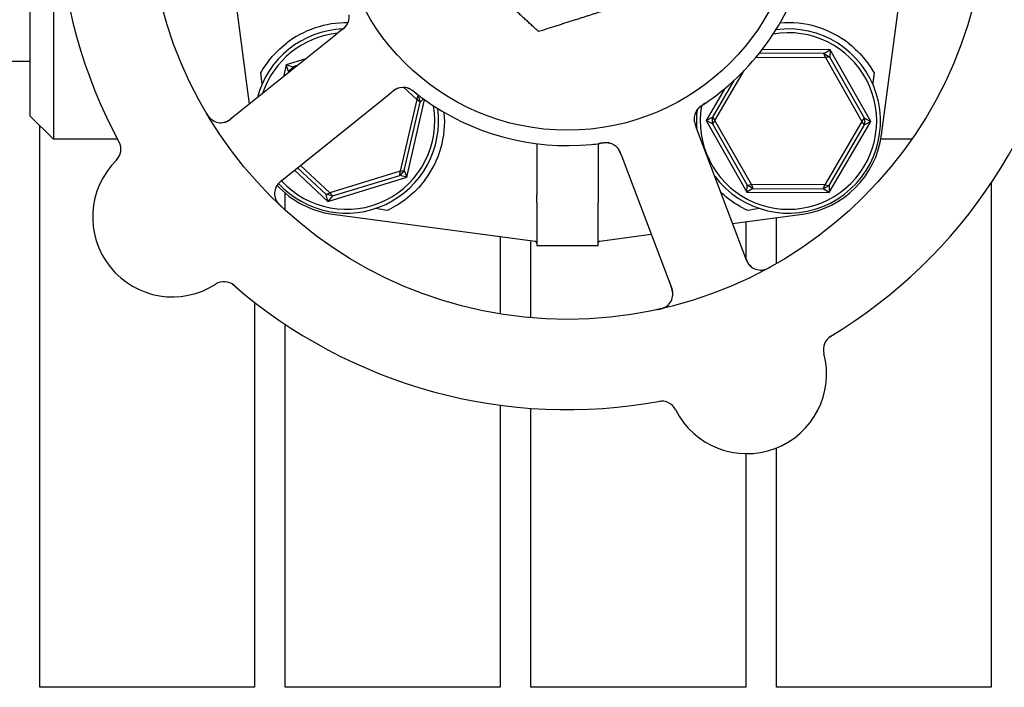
# Model space of a CAD drawing. Header units: inches. Extents: x 24 to 1128, y -69 to 748.
# Tile 635 of 656: x 758.09 to 762.1, y 604.46 to 607.18. Entities that reach past the tile are written whole.
import ezdxf

# ---------------------------------------------------------------- set-up
doc = ezdxf.new("R2010")
doc.units = ezdxf.units.IN
doc.header["$LTSCALE"] = 32
doc.header["$MEASUREMENT"] = 0
doc.layers.add('Visible (ANSI)', color=7, linetype='Continuous', lineweight=30)

msp = doc.modelspace()

# ---------------------------------------------------------------- linework, layer by layer
at = {"layer": 'Visible (ANSI)'}
for p, q in [((758.22847, 608.64228), (758.22847, 606.69478)), ((758.13472, 606.78853), (758.13472, 608.54853)), ((758.91597, 607.66853), (759.02662, 606.83734)), ((761.60112, 606.71187), (761.7157, 607.57258)), ((759.37019, 607.11301), (758.94953, 606.77549)), ((759.4013, 607.13797), (759.37019, 607.11301)), ((759.25654, 607.02182), (759.1769, 606.99751)), ((761.09064, 607.02858), (761.3733, 607.02714)), ((761.36677, 607.0428), (761.10334, 607.04414)), ((761.3915, 607.0583), (761.11553, 607.0597)), ((761.36677, 607.0428), (761.3915, 607.0583)), ((761.36677, 607.0428), (761.39014, 607.02914)), ((761.3733, 607.02714), (761.36677, 607.0428)), ((761.39014, 607.02914), (761.3733, 607.02714)), ((761.3733, 607.02714), (761.52172, 606.767)), ((761.3915, 607.0583), (761.39014, 607.02914)), ((761.53202, 606.78048), (761.39014, 607.02914)), ((761.5578, 606.76682), (761.3915, 607.0583)), ((758.13472, 607.01103), (756.38472, 607.01103)), ((759.1769, 606.99751), (759.16565, 606.94889)), ((759.1769, 606.99751), (759.20503, 606.98976)), ((759.18657, 606.96998), (759.1769, 606.99751)), ((759.18657, 606.96998), (759.20503, 606.98976)), ((759.20503, 606.98976), (759.20398, 606.97965)), ((759.22368, 606.99545), (759.20503, 606.98976)), ((759.18657, 606.96998), (759.18534, 606.96469)), ((759.19342, 606.97117), (759.18657, 606.96998)), ((760.92273, 606.77006), (761.04214, 606.97447)), ((759.65545, 606.90565), (759.70868, 606.85596)), ((760.99994, 606.9332), (760.91257, 606.78364)), ((759.57358, 606.85952), (759.60471, 606.88449)), ((759.71451, 606.87189), (759.69919, 606.8862)), ((759.70868, 606.85596), (759.71451, 606.87189)), ((759.71451, 606.87189), (759.72241, 606.84601)), ((759.71451, 606.87189), (759.71884, 606.87108)), ((760.96283, 606.90066), (760.88664, 606.77024)), ((759.15292, 606.522), (759.57358, 606.85952)), ((759.70868, 606.85596), (759.64117, 606.56417)), ((759.65788, 606.56708), (759.72241, 606.84601)), ((759.66755, 606.53955), (759.74056, 606.8551)), ((759.72241, 606.84601), (759.70868, 606.85596)), ((759.7354, 606.85881), (759.72241, 606.84601)), ((758.13472, 606.78853), (758.22847, 606.69478)), ((760.88664, 606.77024), (760.91257, 606.78364)), ((760.91243, 606.75658), (760.91257, 606.78364)), ((760.91257, 606.78364), (760.92273, 606.77006)), ((761.52172, 606.767), (761.53202, 606.78048)), ((761.53202, 606.78048), (761.53188, 606.75342)), ((761.53202, 606.78048), (761.5578, 606.76682)), ((758.17313, 604.46353), (758.17313, 606.75012)), ((760.8603, 606.70653), (760.84616, 606.74385)), ((760.91243, 606.75658), (760.88664, 606.77024)), ((760.88664, 606.77024), (761.05295, 606.47876)), ((760.92273, 606.77006), (760.91243, 606.75658)), ((760.91243, 606.75658), (761.05431, 606.50791)), ((761.07115, 606.50992), (760.92273, 606.77006)), ((761.52172, 606.767), (761.37065, 606.50839)), ((761.38747, 606.50622), (761.53188, 606.75342)), ((761.38853, 606.47705), (761.5578, 606.76682)), ((761.53188, 606.75342), (761.52172, 606.767)), ((761.5578, 606.76682), (761.53188, 606.75342)), ((761.05131, 606.20216), (760.8603, 606.70653)), ((758.48989, 606.69478), (758.22847, 606.69478)), ((760.19695, 606.67641), (760.19695, 606.46799)), ((760.4475, 606.67641), (760.4475, 606.46799)), ((761.72485, 606.69478), (761.59845, 606.69478)), ((760.54224, 606.62872), (760.55636, 606.59143)), ((759.35472, 606.47674), (759.23536, 606.58814)), ((760.55636, 606.59143), (760.74737, 606.08706)), ((759.21073, 606.56838), (759.34658, 606.44158)), ((759.22304, 606.57826), (759.33923, 606.46982)), ((759.64117, 606.56417), (759.35472, 606.47674)), ((759.36559, 606.46372), (759.63942, 606.5473)), ((759.65788, 606.56708), (759.63942, 606.5473)), ((759.63942, 606.5473), (759.64117, 606.56417)), ((759.66755, 606.53955), (759.63942, 606.5473)), ((759.64117, 606.56417), (759.65788, 606.56708)), ((759.65788, 606.56708), (759.66755, 606.53955)), ((759.34658, 606.44158), (759.66755, 606.53955)), ((761.05295, 606.47876), (761.05431, 606.50791)), ((761.05431, 606.50791), (761.07115, 606.50992)), ((761.07768, 606.49426), (761.05431, 606.50791)), ((761.07115, 606.50992), (761.07768, 606.49426)), ((761.37065, 606.50839), (761.07115, 606.50992)), ((761.36397, 606.4928), (761.37065, 606.50839)), ((761.38747, 606.50622), (761.36397, 606.4928)), ((761.37065, 606.50839), (761.38747, 606.50622)), ((761.38747, 606.50622), (761.38853, 606.47705)), ((762.04813, 606.51663), (762.04813, 604.46353)), ((759.17313, 606.40554), (759.17313, 606.47482)), ((759.33923, 606.46982), (759.35472, 606.47674)), ((759.36559, 606.46372), (759.33923, 606.46982)), ((759.34658, 606.44158), (759.33923, 606.46982)), ((759.36559, 606.46372), (759.34658, 606.44158)), ((759.35472, 606.47674), (759.36559, 606.46372)), ((761.07768, 606.49426), (761.05295, 606.47876)), ((761.05295, 606.47876), (761.38853, 606.47705)), ((761.07768, 606.49426), (761.36397, 606.4928)), ((761.38853, 606.47705), (761.36397, 606.4928)), ((760.19722, 606.43589), (760.19722, 606.26228)), ((760.44722, 606.26228), (760.44722, 606.43589)), ((759.36556, 606.38963), (760.19044, 606.27982)), ((760.99464, 606.35179), (761.27889, 606.38963)), ((761.04813, 606.35891), (761.04813, 606.21063)), ((761.17313, 606.18815), (761.17313, 606.37555)), ((760.45401, 606.27982), (760.66379, 606.30775)), ((760.04813, 606.29877), (760.04813, 605.98317)), ((760.17313, 605.96755), (760.17313, 606.28213)), ((760.19722, 606.26228), (760.44722, 606.26228)), ((759.04813, 606.03075), (759.04813, 604.46353)), ((759.17313, 604.46353), (759.17313, 605.94075)), ((760.04813, 605.61171), (760.04813, 604.46353)), ((760.17313, 604.46353), (760.17313, 605.59889)), ((761.17313, 604.46353), (761.17313, 605.43786)), ((761.04813, 605.41474), (761.04813, 604.46353)), ((759.04813, 604.46353), (758.17313, 604.46353)), ((760.04813, 604.46353), (759.17313, 604.46353)), ((761.04813, 604.46353), (760.17313, 604.46353)), ((762.04813, 604.46353), (761.17313, 604.46353))]:
    msp.add_line(p, q, dxfattribs=at)
for radius in [1.7075, 0.9375]:
    msp.add_circle((760.32222, 607.66853), radius, dxfattribs=at)
for centre, radius, start, end in [((760.32222, 607.66853), 2.075, 156.99965, 208.48395), ((760.32222, 607.66853), 1, 305.83299, 347.65061), ((760.32222, 607.66853), 2.075, 300.99965, 352.48395), ((759.37149, 607.19418), 0.0625, 326.31583, 6.22862), ((759.42222, 606.76853), 0.375, 92.20116, 165.29323), ((759.42222, 606.76853), 0.4, 89.10653, 128.18136), ((761.22222, 606.76853), 0.375, 216.768, 97.82604), ((761.22222, 606.76853), 0.4, 51.81864, 94.99892), ((759.42222, 606.76853), 0.35938, 95.69755, 161.78605), ((761.22222, 606.76853), 0.35938, 170.11375, 99.97535), ((759.6531, 606.84319), 0.0625, 71.2706, 112.30345), ((760.32222, 607.66853), 1, 233.83299, 275.65061), ((759.42222, 606.76853), 0.35938, 222.5485, 9.97535), ((758.91042, 606.82424), 0.0625, 210.88035, 308.7418), ((759.42222, 606.76853), 0.375, 222.58331, 7.82604), ((759.42222, 606.76853), 0.4, 322.97261, 4.99892), ((760.9004, 606.77712), 0.0625, 143.2706, 184.30345), ((761.22222, 606.76853), 0.375, 173.08462, 184.7156), ((761.2294, 606.76135), 0.375, 277.58266, 352.41734), ((758.44115, 606.65341), 0.0625, 314.66113, 28.3534), ((760.47957, 606.61774), 0.0625, 38.31583, 78.22862), ((758.71353, 606.37779), 0.325, 134.66113, 302.82247), ((759.19203, 606.47325), 0.0625, 128.7418, 226.60325), ((759.41505, 606.76135), 0.375, 222.75403, 262.41734), ((760.18941, 606.27208), 0.00781, 0, 82.41734), ((760.45504, 606.27208), 0.00781, 97.58266, 180), ((761.10975, 606.22429), 0.0625, 200.7418, 298.60325), ((758.92357, 606.05216), 0.0625, 49.1302, 122.82247), ((760.32222, 607.66853), 2.075, 228.99965, 280.48395), ((760.68892, 606.06492), 0.0625, 282.88035, 20.7418), ((761.42728, 605.83884), 0.0625, 121.1302, 194.82247), ((761.05267, 605.73971), 0.325, 206.66113, 14.82247), ((760.70637, 605.56583), 0.0625, 26.66113, 100.3534)]:
    msp.add_arc(centre, radius, start, end, dxfattribs=at)
for centre, major_axis, start_param, end_param in [((762.43205, 606.17057), (-4.33091, 0.57653), 0.8462542, 0.8607442), ((758.21239, 606.17057), (4.33091, 0.57653), 5.4224411, 5.4369311)]:
    msp.add_ellipse(centre, major_axis=major_axis, ratio=0.0429148, start_param=start_param, end_param=end_param, dxfattribs=at)
for points, weights in [([(760.20489, 607.13274), (760.09628, 607.23175), (760.00222, 607.3175)], [1, 1.0379548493, 1]), ([(760.46623, 607.21588), (760.34494, 607.1773), (760.20489, 607.13274)], [1, 1.0379548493, 1]), ([(759.07895, 606.91948), (759.07612, 606.94182), (759.0733, 606.96411)], [0.999969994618, 0.999969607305, 0.999970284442]), ([(761.57115, 606.96411), (761.56833, 606.94182), (761.5655, 606.91948)], [0.999970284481, 0.999969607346, 0.999969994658])]:
    msp.add_rational_spline(points, weights, degree=2, dxfattribs=at)
for points, knots in [([(759.40143, 607.13807), (759.40218, 607.13868), (759.40295, 607.13929), (759.40443, 607.14049), (759.40516, 607.14107), (759.40726, 607.14278), (759.4086, 607.14389), (759.41072, 607.14569), (759.41155, 607.14642), (759.41471, 607.14923), (759.41661, 607.15109), (759.41936, 607.15406), (759.42068, 607.15562), (759.42248, 607.15805), (759.42296, 607.15873), (759.42365, 607.15973), (759.4239, 607.16012), (759.42401, 607.1603), (759.42403, 607.16032), (759.42403, 607.16032)], [0, 0, 0, 0, 0.00805947, 0.00805947, 0.01607833, 0.01607833, 0.0318321, 0.0318321, 0.04288224, 0.04288224, 0.07619177, 0.07619177, 0.108399, 0.108399, 0.1204764, 0.1204764, 0.12953115, 0.12953115, 0.13163231, 0.13163231, 0.13163231, 0.13163231]), ([(759.40775, 607.1432), (759.40856, 607.14387), (759.40937, 607.14455), (759.4125, 607.14728), (759.41483, 607.14945), (759.41897, 607.1538), (759.42083, 607.15601), (759.42348, 607.1596), (759.42442, 607.16101), (759.42561, 607.16295), (759.42596, 607.16354), (759.42634, 607.16422), (759.42641, 607.16434), (759.42647, 607.16446)], [0.016833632, 0.016833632, 0.016833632, 0.016833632, 0.024996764, 0.024996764, 0.048690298, 0.048690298, 0.071674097, 0.071674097, 0.086017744, 0.086017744, 0.092484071, 0.092484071, 0.093980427, 0.093980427, 0.093980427, 0.093980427]), ([(759.0733, 606.96411), (759.08446, 606.98402), (759.09846, 607.00482), (759.13266, 607.04588), (759.15333, 607.06594), (759.17496, 607.08295)], [0.49640247, 0.49640247, 0.49640247, 0.49640247, 0.68798762, 0.68798762, 0.89549896, 0.89549896, 0.89549896, 0.89549896]), ([(761.46949, 607.08295), (761.49358, 607.064), (761.51622, 607.04149), (761.54914, 607.00009), (761.56117, 606.98191), (761.57115, 606.96411)], [2.4581256, 2.4581256, 2.4581256, 2.4581256, 2.68988255, 2.68988255, 2.85814401, 2.85814401, 2.85814401, 2.85814401]), ([(759.6303, 606.90139), (759.6303, 606.90139), (759.63029, 606.90138), (759.63026, 606.90137), (759.6302, 606.90135), (759.62989, 606.90122), (759.6296, 606.90111), (759.62824, 606.90053), (759.62646, 606.89973), (759.62405, 606.89844), (759.62344, 606.8981), (759.62012, 606.89617), (759.61732, 606.89428), (759.61257, 606.89071), (759.6111, 606.88958), (759.60881, 606.88777), (759.60802, 606.88714), (759.60641, 606.88585), (759.60558, 606.88519), (759.60476, 606.88453)], [0.05598665, 0.05598665, 0.05598665, 0.05598665, 0.05687301, 0.05687301, 0.0600697, 0.0600697, 0.06858049, 0.06858049, 0.09786867, 0.09786867, 0.10758076, 0.10758076, 0.14991049, 0.14991049, 0.16694482, 0.16694482, 0.17567446, 0.17567446, 0.18444701, 0.18444701, 0.18444701, 0.18444701]), ([(759.6361, 606.90333), (759.63583, 606.90325), (759.63554, 606.90317), (759.63444, 606.90282), (759.63357, 606.90253), (759.63108, 606.90162), (759.62942, 606.90093), (759.62458, 606.89866), (759.62132, 606.89679), (759.61567, 606.89302), (759.61318, 606.89118), (759.61084, 606.88937)], [0.094581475, 0.094581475, 0.094581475, 0.094581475, 0.097636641, 0.097636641, 0.105884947, 0.105884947, 0.120706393, 0.120706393, 0.149460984, 0.149460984, 0.172558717, 0.172558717, 0.172558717, 0.172558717]), ([(759.70853, 606.87898), (759.70595, 606.88099), (759.7034, 606.88299), (759.69864, 606.88662), (759.69645, 606.88825), (759.69231, 606.89122), (759.69032, 606.89258), (759.68703, 606.89475), (759.68566, 606.89561), (759.68265, 606.89744), (759.68106, 606.89834), (759.67816, 606.89988), (759.67686, 606.90052), (759.67385, 606.90189), (759.67231, 606.90248), (759.66958, 606.90342), (759.66832, 606.90379), (759.66725, 606.90407)], [0, 0, 0, 0, 0.0253292, 0.0253292, 0.04592782, 0.04592782, 0.06431613, 0.06431613, 0.07801539, 0.07801539, 0.09688899, 0.09688899, 0.11755369, 0.11755369, 0.15067695, 0.15067695, 0.17984281, 0.17984281, 0.17984281, 0.17984281]), ([(759.70214, 606.88399), (759.70143, 606.88455), (759.70073, 606.88511), (759.6993, 606.88624), (759.69858, 606.8868), (759.69594, 606.88886), (759.69396, 606.89038), (759.68999, 606.89326), (759.68796, 606.89466), (759.68485, 606.89665), (759.68366, 606.89737), (759.68085, 606.89898), (759.67932, 606.89977), (759.67693, 606.90089), (759.67597, 606.90131), (759.67409, 606.90206), (759.67317, 606.90239), (759.67248, 606.90262), (759.67236, 606.90266), (759.67236, 606.90266)], [0, 0, 0, 0, 0.00712604, 0.00712604, 0.01419238, 0.01419238, 0.03284312, 0.03284312, 0.05207098, 0.05207098, 0.06472354, 0.06472354, 0.08419423, 0.08419423, 0.09866358, 0.09866358, 0.11516786, 0.11516786, 0.12167905, 0.12167905, 0.12167905, 0.12167905]), ([(759.70215, 606.88399), (759.70842, 606.87904), (759.71736, 606.87214), (759.72533, 606.86621), (759.72766, 606.86448), (759.72993, 606.86281), (759.73208, 606.86123)], [0.48416631, 0.48416631, 0.48416631, 0.48416631, 0.88318571, 0.88318571, 0.88318571, 1, 1, 1, 1]), ([(760.88349, 606.84089), (760.88078, 606.83906), (760.87808, 606.83725), (760.87317, 606.83385), (760.87094, 606.83227), (760.86684, 606.82924), (760.86492, 606.82777), (760.86185, 606.82531), (760.8606, 606.82428), (760.85793, 606.82198), (760.85658, 606.82074), (760.85422, 606.81846), (760.85322, 606.81743), (760.85099, 606.81498), (760.84994, 606.8137), (760.8482, 606.8114), (760.84747, 606.81031), (760.84687, 606.80938)], [0, 0, 0, 0, 0.0253292, 0.0253292, 0.04592782, 0.04592782, 0.06431613, 0.06431613, 0.07801539, 0.07801539, 0.09688899, 0.09688899, 0.11755369, 0.11755369, 0.15067695, 0.15067695, 0.17984281, 0.17984281, 0.17984281, 0.17984281]), ([(760.87675, 606.83636), (760.87599, 606.83586), (760.87525, 606.83536), (760.87374, 606.83436), (760.87298, 606.83385), (760.8702, 606.83197), (760.86814, 606.83055), (760.86418, 606.82767), (760.86222, 606.82617), (760.85937, 606.82382), (760.85831, 606.82292), (760.85592, 606.82075), (760.85469, 606.81953), (760.85289, 606.81761), (760.85219, 606.81682), (760.8509, 606.81527), (760.8503, 606.81449), (760.84987, 606.81391), (760.84979, 606.81381), (760.84979, 606.81381)], [0, 0, 0, 0, 0.00712604, 0.00712604, 0.01419238, 0.01419238, 0.03284312, 0.03284312, 0.05207098, 0.05207098, 0.06472354, 0.06472354, 0.08419423, 0.08419423, 0.09866358, 0.09866358, 0.11516786, 0.11516786, 0.12167905, 0.12167905, 0.12167905, 0.12167905]), ([(760.87675, 606.83637), (760.88339, 606.84081), (760.89272, 606.84717), (760.90082, 606.85292), (760.9032, 606.8546), (760.90548, 606.85624), (760.90765, 606.8578)], [0.48416631, 0.48416631, 0.48416631, 0.48416631, 0.88318571, 0.88318571, 0.88318571, 1, 1, 1, 1]), ([(758.84948, 606.80449), (758.84989, 606.80378), (758.8503, 606.80309), (758.85204, 606.80014), (758.85345, 606.79782), (758.85617, 606.79361), (758.85746, 606.7917), (758.86038, 606.78763), (758.86208, 606.78543), (758.86493, 606.78204), (758.86614, 606.78069), (758.8685, 606.77824), (758.86966, 606.77714), (758.87202, 606.77505), (758.87322, 606.77408), (758.87474, 606.77294), (758.87519, 606.77262), (758.87556, 606.77236)], [0, 0, 0, 0, 0.00673636, 0.00673636, 0.02806078, 0.02806078, 0.0453371, 0.0453371, 0.06652159, 0.06652159, 0.08352226, 0.08352226, 0.10158901, 0.10158901, 0.12223493, 0.12223493, 0.13206643, 0.13206643, 0.13206643, 0.13206643]), ([(758.92213, 606.76285), (758.92279, 606.76298), (758.9236, 606.76317), (758.92687, 606.764), (758.92925, 606.76476), (758.9356, 606.76745), (758.93946, 606.76942), (758.94658, 606.77383), (758.94983, 606.77608), (758.95455, 606.77962), (758.95596, 606.7807), (758.95901, 606.7831), (758.96069, 606.78444), (758.96233, 606.78576)], [0.11682073, 0.11682073, 0.11682073, 0.11682073, 0.13209763, 0.13209763, 0.17640845, 0.17640845, 0.22121696, 0.22121696, 0.25582457, 0.25582457, 0.27005755, 0.27005755, 0.2865375, 0.2865375, 0.2865375, 0.2865375]), ([(760.83795, 606.77953), (760.83794, 606.77925), (760.83793, 606.77895), (760.83792, 606.77779), (760.83793, 606.77687), (760.83803, 606.77422), (760.83817, 606.77243), (760.83883, 606.76713), (760.83961, 606.76345), (760.84144, 606.75691), (760.84242, 606.75397), (760.84342, 606.75119)], [0.094581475, 0.094581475, 0.094581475, 0.094581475, 0.097636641, 0.097636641, 0.105884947, 0.105884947, 0.120706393, 0.120706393, 0.149460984, 0.149460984, 0.172558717, 0.172558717, 0.172558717, 0.172558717]), ([(760.838, 606.77341), (760.838, 606.77341), (760.838, 606.7734), (760.83801, 606.77337), (760.83801, 606.7733), (760.83803, 606.77297), (760.83806, 606.77266), (760.83818, 606.77119), (760.8384, 606.76925), (760.83888, 606.76656), (760.83901, 606.76587), (760.83982, 606.76212), (760.84075, 606.75887), (760.84267, 606.75325), (760.8433, 606.7515), (760.84431, 606.74876), (760.84467, 606.74782), (760.84539, 606.74589), (760.84577, 606.74489), (760.84614, 606.74391)], [0.05598665, 0.05598665, 0.05598665, 0.05598665, 0.05687301, 0.05687301, 0.0600697, 0.0600697, 0.06858049, 0.06858049, 0.09786867, 0.09786867, 0.10758076, 0.10758076, 0.14991049, 0.14991049, 0.16694482, 0.16694482, 0.17567446, 0.17567446, 0.18444701, 0.18444701, 0.18444701, 0.18444701]), ([(760.42069, 606.67339), (760.43024, 606.67433), (760.44214, 606.6757), (760.45184, 606.67697), (760.45405, 606.67725), (760.45608, 606.67753), (760.45792, 606.67778)], [0, 0, 0, 0, 0.41999651, 0.41999651, 0.41999651, 0.51583384, 0.51583384, 0.51583384, 0.51583384]), ([(760.4985, 606.67731), (760.49799, 606.67746), (760.49745, 606.67761), (760.49597, 606.67799), (760.49494, 606.67822), (760.49321, 606.67854), (760.49275, 606.67862), (760.4909, 606.6789), (760.4893, 606.6791), (760.48583, 606.67935), (760.48408, 606.67943), (760.48078, 606.67947), (760.47934, 606.67946), (760.47526, 606.67935), (760.47237, 606.67919), (760.46698, 606.67876), (760.46446, 606.6785), (760.45872, 606.67786), (760.4555, 606.67744), (760.45151, 606.67692), (760.45074, 606.67682), (760.44996, 606.67672)], [0.13529987, 0.13529987, 0.13529987, 0.13529987, 0.15041628, 0.15041628, 0.17862374, 0.17862374, 0.18801436, 0.18801436, 0.213705, 0.213705, 0.23365386, 0.23365386, 0.24706171, 0.24706171, 0.26969874, 0.26969874, 0.28871803, 0.28871803, 0.31389263, 0.31389263, 0.31994869, 0.31994869, 0.31994869, 0.31994869]), ([(760.49316, 606.67876), (760.49316, 606.67876), (760.49309, 606.67877), (760.4927, 606.67885), (760.49224, 606.67895), (760.49095, 606.67918), (760.49006, 606.67932), (760.48726, 606.67968), (760.48513, 606.67985), (760.48118, 606.67994), (760.47949, 606.67993), (760.47641, 606.67981), (760.47507, 606.67973), (760.47152, 606.67946), (760.46923, 606.67923), (760.4645, 606.67868), (760.46203, 606.67834), (760.4591, 606.67794), (760.45856, 606.67787), (760.45801, 606.67779)], [0.07093315, 0.07093315, 0.07093315, 0.07093315, 0.07636582, 0.07636582, 0.08666451, 0.08666451, 0.09983227, 0.09983227, 0.12422951, 0.12422951, 0.14000403, 0.14000403, 0.15098746, 0.15098746, 0.16837573, 0.16837573, 0.18725581, 0.18725581, 0.19162474, 0.19162474, 0.19162474, 0.19162474]), ([(760.53926, 606.63648), (760.53887, 606.63745), (760.53847, 606.63843), (760.53685, 606.64226), (760.5355, 606.64515), (760.53264, 606.65042), (760.53112, 606.65288), (760.52852, 606.6565), (760.52747, 606.65783), (760.52599, 606.65956), (760.52553, 606.66008), (760.52501, 606.66065), (760.52491, 606.66075), (760.52482, 606.66086)], [0.016833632, 0.016833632, 0.016833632, 0.016833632, 0.024996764, 0.024996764, 0.048690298, 0.048690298, 0.071674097, 0.071674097, 0.086017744, 0.086017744, 0.092484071, 0.092484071, 0.093980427, 0.093980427, 0.093980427, 0.093980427]), ([(760.54218, 606.62888), (760.54184, 606.62979), (760.54149, 606.63071), (760.54081, 606.63248), (760.54048, 606.63336), (760.5395, 606.63588), (760.53886, 606.63749), (760.5378, 606.64007), (760.53737, 606.64109), (760.53567, 606.64496), (760.53448, 606.64734), (760.53251, 606.65088), (760.53144, 606.65261), (760.52968, 606.65508), (760.52918, 606.65574), (760.52844, 606.6567), (760.52815, 606.65706), (760.52802, 606.65723), (760.52801, 606.65724), (760.52801, 606.65724)], [0, 0, 0, 0, 0.00805947, 0.00805947, 0.01607833, 0.01607833, 0.0318321, 0.0318321, 0.04288224, 0.04288224, 0.07619177, 0.07619177, 0.108399, 0.108399, 0.1204764, 0.1204764, 0.12953115, 0.12953115, 0.13163231, 0.13163231, 0.13163231, 0.13163231]), ([(759.16578, 606.53231), (759.16529, 606.53193), (759.16481, 606.53154), (759.16322, 606.53026), (759.16211, 606.52937), (759.15688, 606.52509), (759.15297, 606.52168), (759.14712, 606.51595), (759.14481, 606.51343), (759.13941, 606.50677), (759.13673, 606.50231), (759.13515, 606.4991), (759.13499, 606.49878), (759.13486, 606.4985)], [0, 0, 0, 0, 0.00480624, 0.00480624, 0.01589597, 0.01589597, 0.05833406, 0.05833406, 0.09384639, 0.09384639, 0.15340885, 0.15340885, 0.16065924, 0.16065924, 0.16065924, 0.16065924]), ([(759.74156, 606.52765), (759.72153, 606.50109), (759.69723, 606.47618), (759.64506, 606.43466), (759.61713, 606.4181), (759.59111, 606.40593), (759.5906, 606.40569), (759.59009, 606.40546)], [2.42631602, 2.42631602, 2.42631602, 2.42631602, 2.67966729, 2.67966729, 2.93613935, 2.93613935, 2.94129083, 2.94129083, 2.94129083, 2.94129083]), ([(760.19712, 606.45035), (760.19706, 606.45452), (760.19699, 606.45896), (760.19695, 606.46452), (760.19695, 606.46521), (760.19695, 606.46628), (760.19695, 606.46665), (760.19695, 606.46726), (760.19695, 606.4675), (760.19695, 606.46782), (760.19695, 606.4679), (760.19695, 606.46799)], [0.027184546, 0.027184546, 0.027184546, 0.027184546, 0.056924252, 0.056924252, 0.061161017, 0.061161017, 0.063446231, 0.063446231, 0.064876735, 0.064876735, 0.065401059, 0.065401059, 0.065401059, 0.065401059]), ([(760.4475, 606.46799), (760.4475, 606.4679), (760.4475, 606.4678), (760.4475, 606.46744), (760.4475, 606.46718), (760.4475, 606.4665), (760.4475, 606.4661), (760.44749, 606.46452), (760.44749, 606.46335), (760.44746, 606.45949), (760.44743, 606.45698), (760.44737, 606.45288), (760.44735, 606.45159), (760.44733, 606.45035)], [0.065326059, 0.065326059, 0.065326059, 0.065326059, 0.065886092, 0.065886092, 0.067505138, 0.067505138, 0.069967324, 0.069967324, 0.077104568, 0.077104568, 0.093330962, 0.093330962, 0.101340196, 0.101340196, 0.101340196, 0.101340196]), ([(761.05436, 606.40546), (761.02862, 606.41736), (761.00042, 606.43394), (760.96456, 606.46234), (760.95543, 606.47029), (760.94662, 606.47868)], [0.44734115, 0.44734115, 0.44734115, 0.44734115, 0.70623872, 0.70623872, 0.7975395, 0.7975395, 0.7975395, 0.7975395]), ([(759.13388, 606.45035), (759.13409, 606.44983), (759.13438, 606.44917), (759.13543, 606.44691), (759.13634, 606.44514), (759.13845, 606.44167), (759.13944, 606.44016), (759.142, 606.4366), (759.14368, 606.43446), (759.14702, 606.43055), (759.14867, 606.42873), (759.1522, 606.42505), (759.1541, 606.42317), (759.15716, 606.42026), (759.15833, 606.41917), (759.15952, 606.41806)], [0.10313051, 0.10313051, 0.10313051, 0.10313051, 0.11603194, 0.11603194, 0.14472131, 0.14472131, 0.16305353, 0.16305353, 0.18481803, 0.18481803, 0.20320408, 0.20320408, 0.22373688, 0.22373688, 0.23709216, 0.23709216, 0.23709216, 0.23709216]), ([(761.04547, 606.21757), (761.04569, 606.21699), (761.04591, 606.21641), (761.04663, 606.2145), (761.04714, 606.21318), (761.04959, 606.20688), (761.05162, 606.2021), (761.05526, 606.19477), (761.05695, 606.1918), (761.06162, 606.1846), (761.06502, 606.18068), (761.06759, 606.17818), (761.06785, 606.17793), (761.06808, 606.17772)], [0, 0, 0, 0, 0.00480624, 0.00480624, 0.01589597, 0.01589597, 0.05833406, 0.05833406, 0.09384639, 0.09384639, 0.15340885, 0.15340885, 0.16065924, 0.16065924, 0.16065924, 0.16065924]), ([(761.11356, 606.16191), (761.11412, 606.16195), (761.11484, 606.16202), (761.11731, 606.16232), (761.11928, 606.16264), (761.12323, 606.16357), (761.12497, 606.16405), (761.12915, 606.16538), (761.1317, 606.16632), (761.13646, 606.16828), (761.13869, 606.16929), (761.14328, 606.17151), (761.14566, 606.17274), (761.14938, 606.17475), (761.15077, 606.17553), (761.1522, 606.17632)], [0.10313051, 0.10313051, 0.10313051, 0.10313051, 0.11603194, 0.11603194, 0.14472131, 0.14472131, 0.16305353, 0.16305353, 0.18481803, 0.18481803, 0.20320408, 0.20320408, 0.22373688, 0.22373688, 0.23709216, 0.23709216, 0.23709216, 0.23709216]), ([(760.75093, 606.05709), (760.751, 606.05776), (760.75108, 606.05858), (760.75129, 606.06196), (760.75131, 606.06445), (760.75072, 606.07132), (760.75003, 606.0756), (760.74804, 606.08373), (760.7469, 606.08753), (760.745, 606.09311), (760.7444, 606.09478), (760.74307, 606.09842), (760.74231, 606.10043), (760.74156, 606.10241)], [0.11682073, 0.11682073, 0.11682073, 0.11682073, 0.13209763, 0.13209763, 0.17640845, 0.17640845, 0.22121696, 0.22121696, 0.25582457, 0.25582457, 0.27005755, 0.27005755, 0.2865375, 0.2865375, 0.2865375, 0.2865375]), ([(760.68888, 606.00086), (760.68967, 606.00103), (760.69046, 606.00121), (760.6938, 606.00196), (760.69644, 606.00258), (760.70128, 606.00386), (760.7035, 606.0045), (760.70828, 606.00602), (760.71089, 606.00696), (760.715, 606.00862), (760.71665, 606.00936), (760.71971, 606.01085), (760.72112, 606.01161), (760.72384, 606.0132), (760.72513, 606.01405), (760.72668, 606.01514), (760.72713, 606.01547), (760.72749, 606.01574)], [0, 0, 0, 0, 0.00673636, 0.00673636, 0.02806078, 0.02806078, 0.0453371, 0.0453371, 0.06652159, 0.06652159, 0.08352226, 0.08352226, 0.10158901, 0.10158901, 0.12223493, 0.12223493, 0.13206643, 0.13206643, 0.13206643, 0.13206643])]:
    msp.add_open_spline(points, degree=3, knots=knots, dxfattribs=at)
for points in [[(760.19722, 606.43589), (760.19722, 606.44087), (760.19719, 606.44569), (760.19712, 606.45035)], [(760.44733, 606.45035), (760.44726, 606.44553), (760.44722, 606.4407), (760.44722, 606.43589)]]:
    msp.add_open_spline(points, degree=3, dxfattribs=at)

doc.saveas('drawing.dxf')
